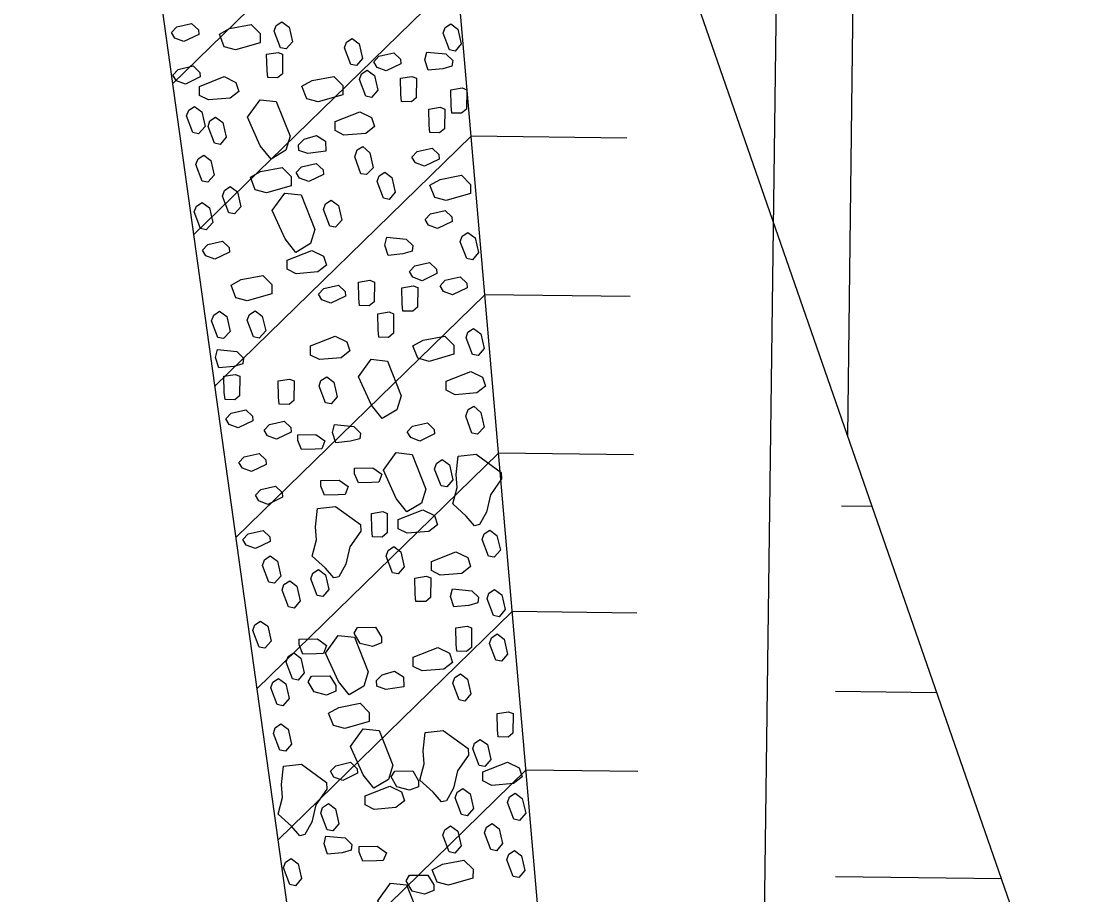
# Model space of a CAD drawing. Extents: x 2384780 to 2405432, y 547869 to 573706.
# Drawn here: x 2395700.2 to 2395752.8, y 555025.8 to 555069.1 of the extents above; entities that cross this region are included whole.
import ezdxf

# ---------------------------------------------------------------- set-up
doc = ezdxf.new("R2010")
doc.units = 0
for name, color, linetype in [('Old_Level_10', 7, 'Continuous'), ('Old_Level_59', 7, 'Continuous'), ('Old_Level_63', 7, 'Continuous')]:
    doc.layers.add(name, color=color, linetype=linetype)

msp = doc.modelspace()

# ---------------------------------------------------------------- linework, layer by layer
at = {"layer": 'Old_Level_10'}
for p, q in [((2395748.124, 555598.328), (2395741.182, 555048.53)), ((2395718.022, 555115.189), (2395752.762, 555015.2)), ((2395730.988, 554965.471), (2395718.022, 555115.189)), ((2395701.922, 555107.392), (2395721.693, 554965.588)), ((2395721.147, 555079.106), (2395707.695, 555065.991)), ((2395721.828, 555071.247), (2395708.741, 555058.487)), ((2395722.508, 555063.386), (2395709.787, 555050.983)), ((2395730.233, 555063.289), (2395722.508, 555063.386)), ((2395723.189, 555055.526), (2395710.833, 555043.48)), ((2395730.399, 555055.435), (2395723.189, 555055.526)), ((2395723.87, 555047.666), (2395711.879, 555035.976)), ((2395730.565, 555047.581), (2395723.87, 555047.666)), ((2395742.402, 555045.02), (2395740.891, 555045.039)), ((2395724.55, 555039.806), (2395712.925, 555028.472)), ((2395730.731, 555039.728), (2395724.55, 555039.806)), ((2395745.61, 555035.784), (2395740.596, 555035.848)), ((2395725.231, 555031.946), (2395713.972, 555020.968)), ((2395730.775, 555031.876), (2395725.231, 555031.946)), ((2395748.82, 555026.547), (2395740.594, 555026.652))]:
    msp.add_line(p, q, dxfattribs=at)
for points in [[(2395707.646, 555068.528), (2395707.91, 555068.809), (2395708.642, 555068.975), (2395708.978, 555068.655), (2395708.996, 555068.43), (2395708.263, 555068.076), (2395707.814, 555068.247), (2395707.646, 555068.528)], [(2395710.018, 555068.443), (2395710.525, 555068.723), (2395711.594, 555068.926), (2395712.044, 555068.474), (2395712.041, 555068.023), (2395710.822, 555067.672), (2395710.26, 555067.824), (2395710.018, 555068.443)], [(2395713.121, 555069.064), (2395713.476, 555068.8), (2395713.642, 555068.068), (2395713.341, 555067.713), (2395713.06, 555067.77), (2395712.745, 555068.596), (2395712.839, 555068.877), (2395713.121, 555069.064)], [(2395721.502, 555068.958), (2395721.857, 555068.694), (2395722.022, 555067.962), (2395721.721, 555067.607), (2395721.44, 555067.665), (2395721.124, 555068.491), (2395721.219, 555068.771), (2395721.502, 555068.958)], [(2395716.601, 555068.238), (2395716.956, 555067.973), (2395717.122, 555067.242), (2395716.821, 555066.887), (2395716.54, 555066.944), (2395716.224, 555067.77), (2395716.319, 555068.051), (2395716.601, 555068.238)], [(2395712.417, 555066.291), (2395712.382, 555066.651), (2395712.363, 555067.449), (2395712.928, 555067.543), (2395713.155, 555067.451), (2395713.144, 555066.482), (2395712.9, 555066.281), (2395712.417, 555066.291)], [(2395717.675, 555067.079), (2395717.939, 555067.36), (2395718.672, 555067.525), (2395719.008, 555067.206), (2395719.025, 555066.981), (2395718.293, 555066.627), (2395717.843, 555066.797), (2395717.675, 555067.079)], [(2395721.56, 555066.862), (2395721.109, 555066.733), (2395720.378, 555066.66), (2395720.211, 555067.167), (2395720.305, 555067.56), (2395721.262, 555067.463), (2395721.598, 555067.143), (2395721.56, 555066.862)], [(2395707.717, 555066.421), (2395707.981, 555066.702), (2395708.713, 555066.868), (2395709.05, 555066.547), (2395709.067, 555066.323), (2395708.334, 555065.968), (2395707.885, 555066.139), (2395707.717, 555066.421)], [(2395717.356, 555066.659), (2395717.711, 555066.395), (2395717.876, 555065.663), (2395717.575, 555065.308), (2395717.294, 555065.366), (2395716.979, 555066.192), (2395717.073, 555066.472), (2395717.356, 555066.659)], [(2395710.987, 555065.607), (2395710.554, 555065.271), (2395709.471, 555065.182), (2395709.035, 555065.407), (2395709.037, 555065.857), (2395710.258, 555066.34), (2395710.838, 555066.057), (2395710.987, 555065.607)], [(2395714.115, 555065.862), (2395714.623, 555066.141), (2395715.691, 555066.344), (2395716.141, 555065.893), (2395716.138, 555065.442), (2395714.919, 555065.091), (2395714.357, 555065.243), (2395714.115, 555065.862)], [(2395719.062, 555065.102), (2395719.027, 555065.461), (2395719.008, 555066.259), (2395719.573, 555066.354), (2395719.8, 555066.262), (2395719.789, 555065.293), (2395719.545, 555065.092), (2395719.062, 555065.102)], [(2395721.555, 555064.532), (2395721.519, 555064.891), (2395721.501, 555065.689), (2395722.066, 555065.784), (2395722.293, 555065.692), (2395722.282, 555064.723), (2395722.038, 555064.522), (2395721.555, 555064.532)], [(2395712.587, 555062.255), (2395712.049, 555062.916), (2395711.416, 555064.322), (2395712.044, 555065.196), (2395712.844, 555065.108), (2395713.528, 555063.387), (2395713.316, 555062.687), (2395712.587, 555062.255)], [(2395708.786, 555064.857), (2395709.141, 555064.593), (2395709.307, 555063.861), (2395708.987, 555063.506), (2395708.706, 555063.563), (2395708.391, 555064.39), (2395708.504, 555064.671), (2395708.786, 555064.857)], [(2395717.716, 555063.862), (2395717.283, 555063.525), (2395716.201, 555063.437), (2395715.764, 555063.662), (2395715.766, 555064.113), (2395716.987, 555064.595), (2395717.567, 555064.312), (2395717.716, 555063.862)], [(2395720.465, 555063.566), (2395720.429, 555063.925), (2395720.41, 555064.723), (2395720.975, 555064.818), (2395721.202, 555064.726), (2395721.191, 555063.757), (2395720.947, 555063.556), (2395720.465, 555063.566)], [(2395709.833, 555064.332), (2395710.188, 555064.068), (2395710.353, 555063.336), (2395710.052, 555062.981), (2395709.771, 555063.039), (2395709.456, 555063.865), (2395709.55, 555064.145), (2395709.833, 555064.332)], [(2395713.938, 555062.955), (2395714.22, 555063.236), (2395714.84, 555063.421), (2395715.288, 555063.137), (2395715.306, 555062.65), (2395714.405, 555062.522), (2395713.956, 555062.674), (2395713.938, 555062.955)], [(2395709.246, 555062.451), (2395709.601, 555062.186), (2395709.767, 555061.454), (2395709.447, 555061.1), (2395709.166, 555061.157), (2395708.85, 555061.983), (2395708.963, 555062.264), (2395709.246, 555062.451)], [(2395717.131, 555062.875), (2395717.486, 555062.556), (2395717.653, 555061.823), (2395717.314, 555061.487), (2395717.033, 555061.525), (2395716.736, 555062.37), (2395716.85, 555062.707), (2395717.131, 555062.875)], [(2395719.576, 555062.352), (2395719.84, 555062.633), (2395720.572, 555062.799), (2395720.908, 555062.478), (2395720.926, 555062.253), (2395720.194, 555061.9), (2395719.744, 555062.07), (2395719.576, 555062.352)], [(2395713.832, 555061.592), (2395714.096, 555061.873), (2395714.828, 555062.039), (2395715.164, 555061.718), (2395715.182, 555061.493), (2395714.45, 555061.14), (2395714, 555061.31), (2395713.832, 555061.592)], [(2395711.559, 555061.348), (2395712.067, 555061.627), (2395713.135, 555061.83), (2395713.585, 555061.379), (2395713.583, 555060.928), (2395712.363, 555060.577), (2395711.801, 555060.728), (2395711.559, 555061.348)], [(2395718.223, 555061.603), (2395718.578, 555061.338), (2395718.743, 555060.607), (2395718.442, 555060.252), (2395718.161, 555060.309), (2395717.846, 555061.135), (2395717.941, 555061.416), (2395718.223, 555061.603)], [(2395720.461, 555060.963), (2395720.969, 555061.243), (2395722.038, 555061.446), (2395722.487, 555060.994), (2395722.485, 555060.543), (2395721.265, 555060.193), (2395720.703, 555060.344), (2395720.461, 555060.963)], [(2395710.561, 555060.884), (2395710.917, 555060.62), (2395711.083, 555059.888), (2395710.763, 555059.534), (2395710.482, 555059.591), (2395710.166, 555060.417), (2395710.279, 555060.698), (2395710.561, 555060.884)], [(2395713.815, 555057.626), (2395713.277, 555058.288), (2395712.644, 555059.693), (2395713.272, 555060.568), (2395714.072, 555060.48), (2395714.755, 555058.759), (2395714.544, 555058.059), (2395713.815, 555057.626)], [(2395709.167, 555060.1), (2395709.522, 555059.836), (2395709.688, 555059.104), (2395709.368, 555058.75), (2395709.087, 555058.807), (2395708.772, 555059.633), (2395708.885, 555059.914), (2395709.167, 555060.1)], [(2395715.568, 555060.218), (2395715.923, 555059.954), (2395716.089, 555059.222), (2395715.788, 555058.867), (2395715.507, 555058.925), (2395715.19, 555059.751), (2395715.286, 555060.031), (2395715.568, 555060.218)], [(2395720.223, 555059.258), (2395720.487, 555059.539), (2395721.22, 555059.704), (2395721.556, 555059.384), (2395721.573, 555059.159), (2395720.841, 555058.805), (2395720.391, 555058.976), (2395720.223, 555059.258)], [(2395719.581, 555057.677), (2395719.13, 555057.548), (2395718.399, 555057.475), (2395718.232, 555057.983), (2395718.327, 555058.376), (2395719.284, 555058.278), (2395719.62, 555057.959), (2395719.581, 555057.677)], [(2395722.351, 555058.611), (2395722.706, 555058.347), (2395722.872, 555057.615), (2395722.571, 555057.26), (2395722.29, 555057.318), (2395721.974, 555058.144), (2395722.069, 555058.424), (2395722.351, 555058.611)], [(2395709.176, 555057.732), (2395709.439, 555058.012), (2395710.172, 555058.178), (2395710.508, 555057.858), (2395710.526, 555057.633), (2395709.793, 555057.279), (2395709.344, 555057.45), (2395709.176, 555057.732)], [(2395715.336, 555056.992), (2395714.904, 555056.655), (2395713.821, 555056.566), (2395713.385, 555056.792), (2395713.387, 555057.242), (2395714.607, 555057.725), (2395715.188, 555057.442), (2395715.336, 555056.992)], [(2395719.456, 555056.671), (2395719.719, 555056.952), (2395720.452, 555057.118), (2395720.788, 555056.797), (2395720.806, 555056.573), (2395720.073, 555056.218), (2395719.624, 555056.389), (2395719.456, 555056.671)], [(2395710.596, 555055.993), (2395711.104, 555056.272), (2395712.172, 555056.476), (2395712.621, 555056.024), (2395712.619, 555055.573), (2395711.4, 555055.223), (2395710.838, 555055.374), (2395710.596, 555055.993)], [(2395716.974, 555054.988), (2395716.939, 555055.348), (2395716.92, 555056.145), (2395717.485, 555056.24), (2395717.712, 555056.148), (2395717.701, 555055.179), (2395717.457, 555054.978), (2395716.974, 555054.988)], [(2395720.966, 555055.966), (2395721.23, 555056.247), (2395721.962, 555056.413), (2395722.299, 555056.093), (2395722.316, 555055.868), (2395721.584, 555055.514), (2395721.134, 555055.684), (2395720.966, 555055.966)], [(2395714.932, 555055.553), (2395715.196, 555055.834), (2395715.928, 555055.999), (2395716.265, 555055.679), (2395716.282, 555055.454), (2395715.55, 555055.1), (2395715.1, 555055.271), (2395714.932, 555055.553)], [(2395719.127, 555054.716), (2395719.092, 555055.075), (2395719.073, 555055.873), (2395719.638, 555055.968), (2395719.865, 555055.876), (2395719.854, 555054.907), (2395719.61, 555054.706), (2395719.127, 555054.716)], [(2395710.03, 555054.701), (2395710.385, 555054.437), (2395710.551, 555053.705), (2395710.231, 555053.35), (2395709.95, 555053.407), (2395709.635, 555054.234), (2395709.748, 555054.515), (2395710.03, 555054.701)], [(2395711.795, 555054.727), (2395712.15, 555054.463), (2395712.316, 555053.731), (2395711.996, 555053.377), (2395711.715, 555053.434), (2395711.399, 555054.26), (2395711.513, 555054.541), (2395711.795, 555054.727)], [(2395717.928, 555053.418), (2395717.892, 555053.778), (2395717.874, 555054.576), (2395718.439, 555054.67), (2395718.666, 555054.578), (2395718.655, 555053.609), (2395718.411, 555053.408), (2395717.928, 555053.418)], [(2395716.498, 555052.734), (2395716.064, 555052.398), (2395714.982, 555052.309), (2395714.546, 555052.534), (2395714.548, 555052.984), (2395715.769, 555053.467), (2395716.349, 555053.184), (2395716.498, 555052.734)], [(2395719.626, 555052.989), (2395720.133, 555053.268), (2395721.202, 555053.471), (2395721.651, 555053.02), (2395721.649, 555052.569), (2395720.43, 555052.218), (2395719.868, 555052.37), (2395719.626, 555052.989)], [(2395722.634, 555053.856), (2395722.989, 555053.592), (2395723.155, 555052.86), (2395722.854, 555052.505), (2395722.573, 555052.562), (2395722.257, 555053.389), (2395722.352, 555053.669), (2395722.634, 555053.856)], [(2395711.178, 555052.101), (2395710.728, 555051.971), (2395709.996, 555051.899), (2395709.829, 555052.406), (2395709.924, 555052.799), (2395710.881, 555052.702), (2395711.217, 555052.382), (2395711.178, 555052.101)], [(2395718.098, 555049.382), (2395717.56, 555050.043), (2395716.927, 555051.449), (2395717.554, 555052.324), (2395718.355, 555052.235), (2395719.039, 555050.514), (2395718.827, 555049.814), (2395718.098, 555049.382)], [(2395710.299, 555050.32), (2395710.263, 555050.68), (2395710.244, 555051.478), (2395710.809, 555051.573), (2395711.036, 555051.481), (2395711.025, 555050.511), (2395710.781, 555050.311), (2395710.299, 555050.32)], [(2395715.343, 555051.459), (2395715.698, 555051.195), (2395715.864, 555050.463), (2395715.563, 555050.108), (2395715.282, 555050.166), (2395714.966, 555050.992), (2395715.061, 555051.272), (2395715.343, 555051.459)], [(2395723.226, 555050.989), (2395722.794, 555050.652), (2395721.711, 555050.564), (2395721.275, 555050.789), (2395721.277, 555051.24), (2395722.498, 555051.722), (2395723.078, 555051.439), (2395723.226, 555050.989)], [(2395712.991, 555050.09), (2395712.956, 555050.45), (2395712.937, 555051.248), (2395713.502, 555051.343), (2395713.729, 555051.25), (2395713.718, 555050.281), (2395713.474, 555050.081), (2395712.991, 555050.09)], [(2395710.333, 555049.372), (2395710.596, 555049.652), (2395711.329, 555049.818), (2395711.665, 555049.498), (2395711.683, 555049.273), (2395710.95, 555048.919), (2395710.501, 555049.09), (2395710.333, 555049.372)], [(2395722.642, 555050.002), (2395722.997, 555049.682), (2395723.164, 555048.949), (2395722.824, 555048.614), (2395722.543, 555048.652), (2395722.246, 555049.497), (2395722.36, 555049.834), (2395722.642, 555050.002)], [(2395712.237, 555048.809), (2395712.501, 555049.09), (2395713.233, 555049.255), (2395713.569, 555048.935), (2395713.587, 555048.71), (2395712.854, 555048.356), (2395712.405, 555048.527), (2395712.237, 555048.809)], [(2395716.98, 555048.382), (2395716.53, 555048.253), (2395715.798, 555048.18), (2395715.631, 555048.687), (2395715.726, 555049.081), (2395716.683, 555048.983), (2395717.019, 555048.664), (2395716.98, 555048.382)], [(2395719.343, 555048.719), (2395719.607, 555049), (2395720.339, 555049.166), (2395720.675, 555048.846), (2395720.693, 555048.62), (2395719.96, 555048.267), (2395719.511, 555048.437), (2395719.343, 555048.719)], [(2395715.106, 555047.88), (2395714.768, 555047.862), (2395714.093, 555047.846), (2395713.907, 555048.296), (2395713.909, 555048.579), (2395714.809, 555048.593), (2395715.258, 555048.273), (2395715.106, 555047.88)], [(2395719.326, 555044.753), (2395718.788, 555045.415), (2395718.155, 555046.82), (2395718.783, 555047.695), (2395719.583, 555047.607), (2395720.266, 555045.886), (2395720.055, 555045.186), (2395719.326, 555044.753)], [(2395710.992, 555047.208), (2395711.255, 555047.489), (2395711.988, 555047.655), (2395712.324, 555047.334), (2395712.341, 555047.11), (2395711.609, 555046.755), (2395711.16, 555046.926), (2395710.992, 555047.208)], [(2395721.078, 555047.345), (2395721.434, 555047.081), (2395721.6, 555046.349), (2395721.298, 555045.994), (2395721.017, 555046.052), (2395720.701, 555046.878), (2395720.796, 555047.158), (2395721.078, 555047.345)], [(2395722.763, 555047.617), (2395723.998, 555046.712), (2395724.024, 555046.389), (2395723.469, 555045.606), (2395723.269, 555044.742), (2395722.925, 555044.128), (2395722.67, 555044.065), (2395722.257, 555044.547), (2395721.61, 555045.145), (2395721.818, 555045.963), (2395721.765, 555046.608), (2395721.866, 555047.517), (2395722.763, 555047.617)], [(2395717.928, 555046.228), (2395717.59, 555046.21), (2395716.914, 555046.194), (2395716.729, 555046.644), (2395716.731, 555046.926), (2395717.63, 555046.941), (2395718.079, 555046.621), (2395717.928, 555046.228)], [(2395716.253, 555045.612), (2395715.916, 555045.594), (2395715.24, 555045.579), (2395715.055, 555046.028), (2395715.056, 555046.311), (2395715.956, 555046.325), (2395716.405, 555046.005), (2395716.253, 555045.612)], [(2395711.804, 555045.581), (2395712.068, 555045.862), (2395712.8, 555046.027), (2395713.137, 555045.708), (2395713.154, 555045.483), (2395712.422, 555045.128), (2395711.972, 555045.299), (2395711.804, 555045.581)], [(2395715.783, 555045.028), (2395717.018, 555044.123), (2395717.044, 555043.801), (2395716.489, 555043.018), (2395716.289, 555042.153), (2395715.945, 555041.54), (2395715.69, 555041.477), (2395715.277, 555041.959), (2395714.63, 555042.557), (2395714.838, 555043.374), (2395714.785, 555044.02), (2395714.885, 555044.928), (2395715.783, 555045.028)], [(2395717.613, 555043.517), (2395717.578, 555043.877), (2395717.559, 555044.674), (2395718.124, 555044.769), (2395718.351, 555044.677), (2395718.34, 555043.708), (2395718.096, 555043.507), (2395717.613, 555043.517)], [(2395720.847, 555044.118), (2395720.414, 555043.782), (2395719.331, 555043.694), (2395718.896, 555043.919), (2395718.897, 555044.369), (2395720.118, 555044.852), (2395720.698, 555044.569), (2395720.847, 555044.118)], [(2395711.188, 555043.385), (2395711.452, 555043.665), (2395712.184, 555043.831), (2395712.521, 555043.511), (2395712.538, 555043.286), (2395711.806, 555042.932), (2395711.356, 555043.103), (2395711.188, 555043.385)], [(2395723.439, 555043.852), (2395723.794, 555043.588), (2395723.96, 555042.856), (2395723.659, 555042.501), (2395723.378, 555042.559), (2395723.062, 555043.385), (2395723.157, 555043.665), (2395723.439, 555043.852)], [(2395718.675, 555043.03), (2395719.03, 555042.767), (2395719.195, 555042.035), (2395718.894, 555041.679), (2395718.613, 555041.737), (2395718.297, 555042.563), (2395718.392, 555042.843), (2395718.675, 555043.03)], [(2395712.542, 555042.569), (2395712.897, 555042.305), (2395713.063, 555041.573), (2395712.762, 555041.218), (2395712.481, 555041.276), (2395712.165, 555042.102), (2395712.26, 555042.382), (2395712.542, 555042.569)], [(2395722.487, 555042.041), (2395722.055, 555041.704), (2395720.972, 555041.615), (2395720.536, 555041.841), (2395720.538, 555042.291), (2395721.758, 555042.774), (2395722.339, 555042.491), (2395722.487, 555042.041)], [(2395714.935, 555041.902), (2395715.29, 555041.638), (2395715.456, 555040.906), (2395715.155, 555040.551), (2395714.874, 555040.609), (2395714.558, 555041.435), (2395714.653, 555041.715), (2395714.935, 555041.902)], [(2395719.772, 555040.315), (2395719.736, 555040.675), (2395719.718, 555041.473), (2395720.283, 555041.568), (2395720.51, 555041.476), (2395720.499, 555040.506), (2395720.255, 555040.306), (2395719.772, 555040.315)], [(2395713.507, 555041.332), (2395713.862, 555041.068), (2395714.027, 555040.336), (2395713.726, 555039.981), (2395713.445, 555040.039), (2395713.13, 555040.865), (2395713.225, 555041.145), (2395713.507, 555041.332)], [(2395722.841, 555040.245), (2395722.391, 555040.116), (2395721.659, 555040.044), (2395721.492, 555040.551), (2395721.587, 555040.944), (2395722.544, 555040.846), (2395722.88, 555040.527), (2395722.841, 555040.245)], [(2395723.677, 555040.906), (2395724.032, 555040.642), (2395724.198, 555039.91), (2395723.897, 555039.555), (2395723.616, 555039.613), (2395723.3, 555040.439), (2395723.395, 555040.719), (2395723.677, 555040.906)], [(2395712.06, 555039.342), (2395712.415, 555039.078), (2395712.581, 555038.346), (2395712.28, 555037.991), (2395711.999, 555038.049), (2395711.683, 555038.875), (2395711.778, 555039.155), (2395712.06, 555039.342)], [(2395718.066, 555038.262), (2395717.615, 555038.076), (2395716.997, 555038.229), (2395716.699, 555038.736), (2395716.868, 555039.017), (2395717.769, 555039.032), (2395718.067, 555038.544), (2395718.066, 555038.262)], [(2395721.8, 555037.84), (2395721.764, 555038.2), (2395721.745, 555038.998), (2395722.31, 555039.093), (2395722.537, 555039), (2395722.526, 555038.031), (2395722.282, 555037.831), (2395721.8, 555037.84)], [(2395715.18, 555037.737), (2395714.843, 555037.719), (2395714.167, 555037.704), (2395713.982, 555038.153), (2395713.983, 555038.436), (2395714.883, 555038.45), (2395715.332, 555038.13), (2395715.18, 555037.737)], [(2395716.461, 555035.684), (2395715.923, 555036.346), (2395715.29, 555037.752), (2395715.917, 555038.626), (2395716.718, 555038.537), (2395717.402, 555036.817), (2395717.19, 555036.116), (2395716.461, 555035.684)], [(2395723.796, 555038.7), (2395724.151, 555038.436), (2395724.317, 555037.704), (2395724.016, 555037.349), (2395723.735, 555037.407), (2395723.419, 555038.233), (2395723.514, 555038.513), (2395723.796, 555038.7)], [(2395713.706, 555037.762), (2395714.061, 555037.498), (2395714.227, 555036.766), (2395713.926, 555036.411), (2395713.645, 555036.468), (2395713.329, 555037.294), (2395713.424, 555037.575), (2395713.706, 555037.762)], [(2395721.59, 555037.292), (2395721.157, 555036.955), (2395720.074, 555036.866), (2395719.638, 555037.092), (2395719.64, 555037.542), (2395720.86, 555038.025), (2395721.441, 555037.742), (2395721.59, 555037.292)], [(2395717.812, 555036.385), (2395718.094, 555036.665), (2395718.714, 555036.85), (2395719.162, 555036.567), (2395719.179, 555036.079), (2395718.279, 555035.952), (2395717.829, 555036.103), (2395717.812, 555036.385)], [(2395721.977, 555036.718), (2395722.332, 555036.454), (2395722.498, 555035.723), (2395722.197, 555035.368), (2395721.916, 555035.425), (2395721.6, 555036.251), (2395721.695, 555036.532), (2395721.977, 555036.718)], [(2395712.956, 555036.49), (2395713.311, 555036.226), (2395713.476, 555035.494), (2395713.175, 555035.139), (2395712.894, 555035.196), (2395712.578, 555036.022), (2395712.673, 555036.302), (2395712.956, 555036.49)], [(2395715.792, 555035.856), (2395715.342, 555035.671), (2395714.724, 555035.823), (2395714.425, 555036.33), (2395714.595, 555036.611), (2395715.496, 555036.626), (2395715.794, 555036.137), (2395715.792, 555035.856)], [(2395715.433, 555034.777), (2395715.941, 555035.056), (2395717.009, 555035.26), (2395717.459, 555034.808), (2395717.456, 555034.357), (2395716.237, 555034.007), (2395715.675, 555034.158), (2395715.433, 555034.777)], [(2395723.86, 555033.591), (2395723.824, 555033.951), (2395723.806, 555034.749), (2395724.371, 555034.844), (2395724.598, 555034.752), (2395724.587, 555033.782), (2395724.343, 555033.582), (2395723.86, 555033.591)], [(2395713.074, 555034.235), (2395713.429, 555033.971), (2395713.595, 555033.239), (2395713.294, 555032.883), (2395713.013, 555032.941), (2395712.697, 555033.767), (2395712.792, 555034.047), (2395713.074, 555034.235)], [(2395717.689, 555031.056), (2395717.15, 555031.718), (2395716.518, 555033.123), (2395717.146, 555033.998), (2395717.945, 555033.909), (2395718.629, 555032.188), (2395718.418, 555031.488), (2395717.689, 555031.056)], [(2395721.127, 555033.919), (2395722.361, 555033.015), (2395722.388, 555032.692), (2395721.832, 555031.909), (2395721.632, 555031.044), (2395721.288, 555030.431), (2395721.033, 555030.368), (2395720.62, 555030.85), (2395719.973, 555031.448), (2395720.181, 555032.265), (2395720.128, 555032.91), (2395720.229, 555033.819), (2395721.127, 555033.919)], [(2395722.965, 555033.473), (2395723.32, 555033.209), (2395723.486, 555032.477), (2395723.185, 555032.122), (2395722.904, 555032.18), (2395722.588, 555033.006), (2395722.683, 555033.286), (2395722.965, 555033.473)], [(2395714.097, 555032.236), (2395715.331, 555031.332), (2395715.358, 555031.009), (2395714.802, 555030.226), (2395714.602, 555029.361), (2395714.258, 555028.748), (2395714.004, 555028.685), (2395713.59, 555029.167), (2395712.944, 555029.765), (2395713.152, 555030.582), (2395713.098, 555031.228), (2395713.199, 555032.136), (2395714.097, 555032.236)], [(2395715.526, 555031.887), (2395715.79, 555032.167), (2395716.522, 555032.333), (2395716.858, 555032.013), (2395716.876, 555031.788), (2395716.143, 555031.434), (2395715.694, 555031.605), (2395715.526, 555031.887)], [(2395719.897, 555031.125), (2395719.447, 555030.958), (2395718.829, 555031.11), (2395718.55, 555031.617), (2395718.719, 555031.898), (2395719.619, 555031.914), (2395719.899, 555031.407), (2395719.897, 555031.125)], [(2395725.047, 555031.614), (2395724.614, 555031.278), (2395723.532, 555031.189), (2395723.095, 555031.414), (2395723.097, 555031.865), (2395724.318, 555032.348), (2395724.898, 555032.064), (2395725.047, 555031.614)], [(2395719.21, 555030.421), (2395718.777, 555030.085), (2395717.695, 555029.996), (2395717.258, 555030.222), (2395717.26, 555030.672), (2395718.481, 555031.154), (2395719.061, 555030.872), (2395719.21, 555030.421)], [(2395722.101, 555031.035), (2395722.456, 555030.77), (2395722.622, 555030.039), (2395722.321, 555029.684), (2395722.04, 555029.741), (2395721.724, 555030.567), (2395721.819, 555030.848), (2395722.101, 555031.035)], [(2395724.696, 555030.806), (2395725.051, 555030.542), (2395725.217, 555029.81), (2395724.916, 555029.455), (2395724.635, 555029.512), (2395724.319, 555030.338), (2395724.414, 555030.619), (2395724.696, 555030.806)], [(2395715.426, 555030.286), (2395715.781, 555030.022), (2395715.947, 555029.29), (2395715.646, 555028.935), (2395715.365, 555028.993), (2395715.049, 555029.819), (2395715.144, 555030.099), (2395715.426, 555030.286)], [(2395723.55, 555029.302), (2395723.905, 555029.037), (2395724.07, 555028.306), (2395723.769, 555027.951), (2395723.488, 555028.008), (2395723.172, 555028.834), (2395723.267, 555029.115), (2395723.55, 555029.302)], [(2395721.489, 555029.181), (2395721.844, 555028.917), (2395722.01, 555028.185), (2395721.709, 555027.829), (2395721.428, 555027.887), (2395721.112, 555028.713), (2395721.207, 555028.993), (2395721.489, 555029.181)], [(2395716.56, 555027.98), (2395716.109, 555027.851), (2395715.378, 555027.778), (2395715.211, 555028.285), (2395715.305, 555028.679), (2395716.262, 555028.581), (2395716.598, 555028.261), (2395716.56, 555027.98)], [(2395718.154, 555027.458), (2395717.816, 555027.44), (2395717.141, 555027.424), (2395716.956, 555027.875), (2395716.956, 555028.156), (2395717.856, 555028.172), (2395718.305, 555027.851), (2395718.154, 555027.458)], [(2395724.66, 555027.965), (2395725.015, 555027.701), (2395725.181, 555026.969), (2395724.88, 555026.614), (2395724.599, 555026.672), (2395724.283, 555027.498), (2395724.378, 555027.778), (2395724.66, 555027.965)], [(2395713.578, 555027.566), (2395713.933, 555027.302), (2395714.099, 555026.57), (2395713.798, 555026.215), (2395713.517, 555026.273), (2395713.201, 555027.099), (2395713.296, 555027.379), (2395713.578, 555027.566)], [(2395720.578, 555027.004), (2395721.086, 555027.283), (2395722.155, 555027.486), (2395722.604, 555027.035), (2395722.602, 555026.584), (2395721.382, 555026.233), (2395720.82, 555026.385), (2395720.578, 555027.004)], [(2395720.656, 555025.975), (2395720.205, 555025.789), (2395719.587, 555025.942), (2395719.289, 555026.449), (2395719.458, 555026.73), (2395720.359, 555026.744), (2395720.657, 555026.256), (2395720.656, 555025.975)], [(2395719.051, 555023.397), (2395718.513, 555024.058), (2395717.88, 555025.464), (2395718.507, 555026.338), (2395719.308, 555026.25), (2395719.992, 555024.529), (2395719.78, 555023.829), (2395719.051, 555023.397)]]:
    msp.add_lwpolyline(points, dxfattribs=at)
at = {"layer": 'Old_Level_59'}
msp.add_line((2395745.217, 555642.533), (2395736.63, 554993.158), dxfattribs=at)
at = {"layer": 'Old_Level_63'}
msp.add_ellipse((2395755.961, 555348.133), major_axis=(22.111, 449.922), ratio=0.519952, dxfattribs=at)

doc.saveas('drawing.dxf')
